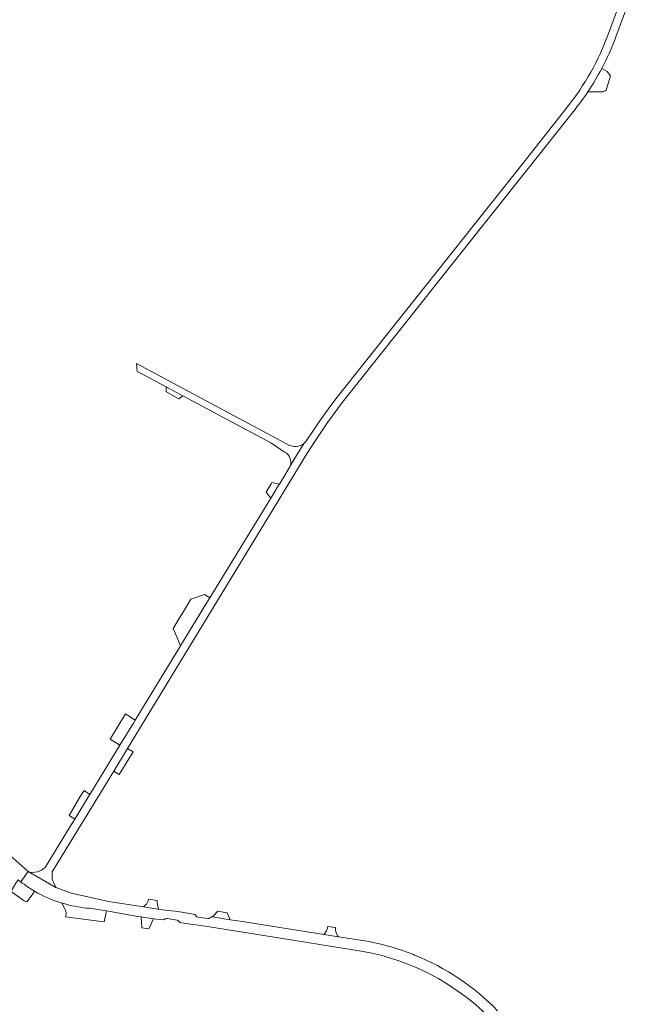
# Model space of a CAD drawing. Header units: metres. Extents: x 166325 to 190320, y 381923 to 404576.
# Tile 859 of 1056: x 174093 to 174337, y 400954 to 401345. Entities that reach past the tile are written whole.
import ezdxf

# ---------------------------------------------------------------- set-up
doc = ezdxf.new("R2010")
doc.units = ezdxf.units.M
doc.layers.add('B-WE-VH-VERHARDING_ASFALT-GV', color=8, linetype='Continuous', lineweight=18)
doc.layers.add('B-WE-VH-VERHARDING_BETONSTRAATSTEEN-GV', color=8, linetype='Continuous', lineweight=18)

msp = doc.modelspace()

# ---------------------------------------------------------------- linework, layer by layer
at = {"layer": 'B-WE-VH-VERHARDING_ASFALT-GV', "flags": 128}
for points in [[(174329.918, 401338.514), (174337.22, 401358.21), (174333.574, 401359.982)], [(174333.19, 401356.73), (174326.89, 401339.74)], [(174310.49, 401310.533), (174293.45, 401288.721), (174218.461, 401194.481), (174215.421, 401190.46), (174212.141, 401185.841), (174206.63, 401177.639), (174205.741, 401176.767), (174200.42, 401167.883), (174200.291, 401167.531), (174196.083, 401160.647), (174195.626, 401159.9), (174192.883, 401155.414), (174192.658, 401155.046), (174168.447, 401115.446), (174167.107, 401113.254), (174160.229, 401102.004), (174156.785, 401096.371), (174138.735, 401066.849), (174137.998, 401065.643), (174132.599, 401056.811), (174120.68, 401037.318), (174120.524, 401037.062), (174114.673, 401027.492), (174113.27, 401025.197), (174102.909, 401008.25)], [(174096.122, 401006.583), (174107.181, 401000.291), (174106.672, 401001.479), (174105.741, 401003.651), (174105.721, 401006.501), (174130.171, 401046.585), (174135.652, 401055.573), (174207.447, 401173.278), (174209.071, 401175.94), (174215.231, 401185.101), (174221.171, 401193.2), (174254.572, 401235.239), (174255.896, 401236.906), (174302.715, 401295.835), (174312.88, 401308.63)], [(174199.851, 401176.15), (174198.582, 401176.828), (174139.275, 401208.526), (174139.532, 401205.397), (174140.568, 401204.845)], [(174140.568, 401204.845), (174151.002, 401199.282), (174156.909, 401196.133), (174157.65, 401195.738), (174192.871, 401176.96), (174198.161, 401173.35)], [(174200.42, 401167.883), (174205.741, 401176.767)], [(174092.181, 401003.345), (174093.18, 401002.554), (174093.21, 401002.595), (174096.122, 401006.583), (174088.994, 401012.969), (174087.075, 401014.689), (174071.721, 401028.451), (174055.158, 401046.378), (174046.993, 401055.216), (174037.802, 401065.164), (174031.715, 401071.784), (174030.004, 401073.645), (174028.717, 401074.991), (174027.443, 401076.324), (174026.82, 401076.975), (174025.982, 401077.099)], [(174162.993, 400988.928), (174162.793, 400989.193), (174162.521, 400989.562), (174157.309, 400990.42), (174154.442, 400990.851), (174150.711, 400991.338), (174148.044, 400991.686), (174147.7, 400991.731), (174142.074, 400992.595), (174128.181, 400994.73), (174113.341, 400997.99), (174107.181, 401000.291), (174096.122, 401006.583), (174093.21, 401002.595), (174093.18, 401002.554)], [(174110.28, 400993.888), (174111.301, 400993.604)], [(174120.512, 400992.021), (174127.337, 400990.948), (174139.805, 400988.747), (174141.088, 400988.563), (174145.962, 400987.862), (174147.151, 400987.691), (174150.171, 400987.427), (174150.662, 400987.804), (174150.822, 400987.887), (174150.994, 400987.941), (174151.191, 400987.974), (174151.39, 400987.978), (174155.382, 400987.313)], [(174167.622, 400987.909), (174163.627, 400988.546)], [(174230.021, 400979.08), (174219.529, 400980.692), (174213.728, 400981.584), (174180.487, 400986.849), (174176.484, 400987.466), (174169.444, 400988.561), (174169.141, 400988.608), (174168.344, 400988.08)], [(174155.983, 400986.907), (174156.424, 400986.432), (174159.858, 400985.888), (174165.704, 400984.99), (174203.143, 400979.061), (174229.351, 400974.91)]]:
    msp.add_lwpolyline(points, dxfattribs=at)
at = {"layer": 'B-WE-VH-VERHARDING_ASFALT-GV'}
for points in [[(174326.89, 401339.74, -0.0840364), (174310.49, 401310.533)], [(174324.29, 401325.925, 0.0325594), (174329.918, 401338.514)], [(174318.749, 401316.607, 0.0256435), (174324.29, 401325.925)], [(174312.88, 401308.63, 0.0234075), (174318.749, 401316.607)], [(174205.741, 401176.767, -0.2874478), (174199.851, 401176.15)], [(174198.161, 401173.35, -0.3660255), (174200.42, 401167.883)], [(174102.909, 401008.25, -0.2697558), (174096.122, 401006.583)], [(174093.18, 401002.554, 0.0325019), (174098.734, 400998.824)], [(174098.734, 400998.824, 0.057691), (174109.564, 400994.101)], [(174109.564, 400994.101, 0.0038493), (174110.28, 400993.888)], [(174111.301, 400993.604, 0.0454708), (174120.512, 400992.021)], [(174163.627, 400988.546, -0.1612617), (174162.993, 400988.928)], [(174168.344, 400988.08, -0.1843659), (174167.622, 400987.909)], [(174155.382, 400987.313, -0.2332726), (174155.983, 400986.907)], [(174243.904, 400975.627, 0.0372467), (174230.021, 400979.08)], [(174229.351, 400974.91, -0.1500234), (174279.323, 400948.887)], [(174249.861, 400973.444, 0.0166582), (174243.904, 400975.627)], [(174282.803, 400951.298, 0.1042637), (174249.861, 400973.444)]]:
    msp.add_lwpolyline(points, format="xyb", dxfattribs=at)
at = {"layer": 'B-WE-VH-VERHARDING_BETONSTRAATSTEEN-GV'}
for points in [[(174324.29, 401325.925, -0.0256435), (174318.749, 401316.607)], [(174098.734, 400998.824, -0.0325019), (174093.18, 401002.554)], [(174110.28, 400993.888, -0.0038493), (174109.564, 400994.101)], [(174120.512, 400992.021, -0.0454708), (174111.301, 400993.604)]]:
    msp.add_lwpolyline(points, format="xyb", dxfattribs=at)
at = {"layer": 'B-WE-VH-VERHARDING_BETONSTRAATSTEEN-GV', "flags": 128}
for points in [[(174327.771, 401323.002), (174326.402, 401324.694), (174324.29, 401325.925)], [(174318.749, 401316.607), (174322.107, 401316.618), (174324.566, 401316.576), (174325.651, 401316.989), (174326.052, 401317.267), (174327.771, 401323.002)], [(174093.18, 401002.554), (174092.181, 401003.345), (174091.264, 401001.967), (174089.417, 400998.885), (174090.002, 400998.304), (174094.592, 400994.956), (174095.648, 400994.54)], [(174095.648, 400994.54), (174097.297, 400996.829), (174098.012, 400997.821), (174098.734, 400998.824)], [(174109.564, 400994.101), (174110.457, 400992.286), (174110.966, 400991.251), (174111.074, 400990.977), (174111.157, 400990.694), (174111.216, 400990.406), (174111.249, 400990.113), (174111.257, 400989.819), (174111.239, 400989.524), (174111.196, 400989.233), (174111.128, 400988.947), (174111.035, 400988.667)], [(174111.301, 400993.604), (174110.28, 400993.888)], [(174111.035, 400988.667), (174125.181, 400986.741), (174126.331, 400986.581), (174127.337, 400990.948), (174120.512, 400992.021)]]:
    msp.add_lwpolyline(points, dxfattribs=at)
for points in [[(174156.564, 401194.915), (174157.65, 401195.738), (174156.909, 401196.133), (174151.002, 401199.282), (174151.099, 401198.531), (174150.996, 401197.654), (174150.871, 401197.446), (174155.323, 401194.98), (174156.09, 401194.555)], [(174190.827, 401157.466), (174192.658, 401155.046), (174192.883, 401155.414), (174195.626, 401159.9), (174196.083, 401160.647), (174193.067, 401161.226), (174192.781, 401160.745), (174190.95, 401157.671)], [(174154.727, 401101.189), (174156.785, 401096.371), (174160.229, 401102.004), (174167.107, 401113.254), (174168.447, 401115.446), (174166.327, 401116.742), (174160.839, 401114.911), (174157.491, 401109.298), (174157.061, 401108.577), (174153.862, 401103.214)], [(174137.998, 401065.643), (174138.735, 401066.849), (174136.058, 401068.561), (174134.928, 401069.283), (174128.734, 401059.302), (174132.599, 401056.811)], [(174137.865, 401054.164), (174135.652, 401055.573), (174130.171, 401046.585), (174132.37, 401045.146)], [(174113.918, 401027.981), (174114.673, 401027.492), (174120.524, 401037.062), (174120.68, 401037.318), (174118.382, 401038.798), (174116.866, 401036.443), (174112.426, 401028.946)], [(174142.074, 400992.595), (174147.7, 400991.731), (174148.044, 400991.686), (174147.616, 400993.589), (174147.446, 400994.346), (174147.483, 400994.77), (174147.512, 400995.094), (174144.123, 400995.667), (174143.619, 400994.495), (174143.172, 400993.702), (174142.602, 400993.097)], [(174145.962, 400987.862), (174141.088, 400988.563), (174141.398, 400984.212), (174144.096, 400983.829)], [(174175.279, 400990.26), (174175.223, 400990.268), (174171.582, 400990.821), (174169.444, 400988.561), (174176.484, 400987.466)], [(174218.342, 400983.504), (174218.359, 400984.371), (174215.403, 400984.812), (174215.241, 400984.11), (174214.795, 400983.029), (174214.204, 400982.023), (174213.728, 400981.584), (174219.529, 400980.692), (174219.316, 400981.005), (174218.841, 400981.895), (174218.632, 400982.428), (174218.562, 400982.607)]]:
    msp.add_lwpolyline(points, close=True, dxfattribs=at)

doc.saveas('drawing.dxf')
